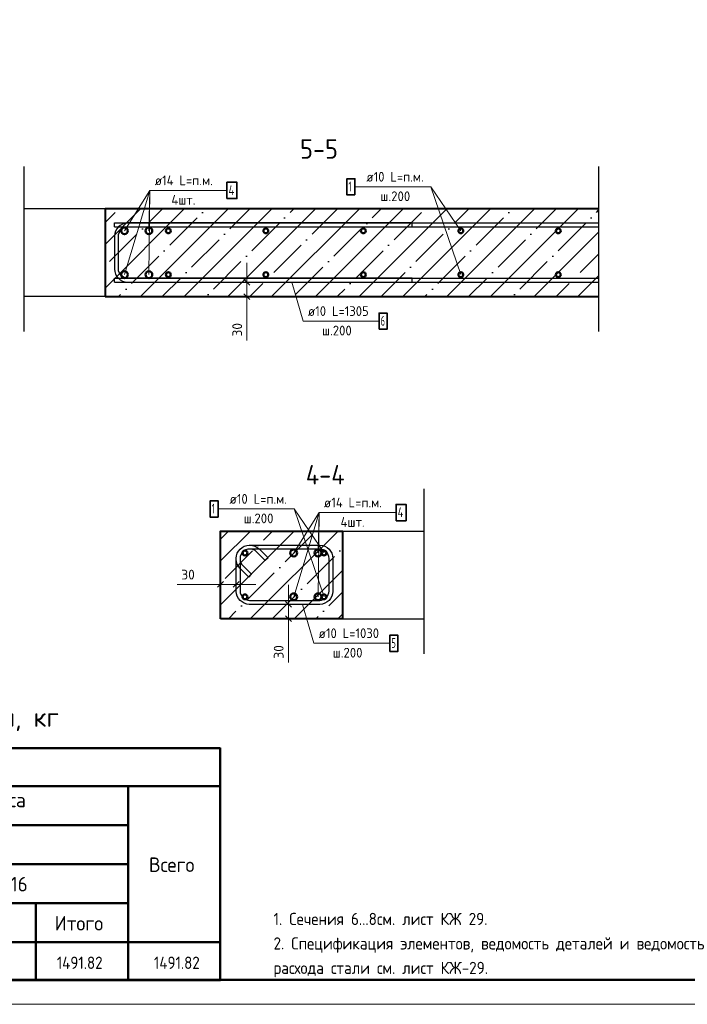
# Model space of a CAD drawing. Header units: millimetres. Extents: x -49773 to 2322955, y -3321 to 58485.
# Tile 544 of 580: x 2183677 to 2197376, y 6225 to 26429. Entities that reach past the tile are written whole.
import ezdxf

# ---------------------------------------------------------------- set-up
doc = ezdxf.new("R2010")
doc.units = ezdxf.units.MM
doc.header["$PDMODE"] = 65
doc.linetypes.add('______5', pattern=[1100, 800, -100, 100, -100])
for name, color, linetype, lineweight in [('Standard', 7, 'Continuous', 25), ('Арм.стержн. вертикальными 1', 22, 'Continuous', 35), ('Арм.стержн. Доп. арматура', 180, 'Continuous', 35), ('Арм.стержн. Хомут', 240, 'Continuous', 35), ('Арм.стержн.горизонт. 1', 180, 'Continuous', 35), ('Основная', 7, 'Continuous', 40), ('СПДС_РАЗМЕРЫ', 152, 'Continuous', 25), ('Стена_ общее', 7, 'Continuous', 35), ('тонкая', 7, 'Continuous', 25), ('Экспликация_ описание', 7, 'Continuous', 13)]:
    doc.layers.add(name, color=color, linetype=linetype, lineweight=lineweight)
doc.layers.add('Осевая линия_ общее', color=7, linetype='______5', lineweight=13, true_color=0xa0a0a0)
doc.styles.add('ISOCPEUR', font='txt')
doc.linetypes.add('ГОСТ 2.303 8', pattern='A,40,[2,GOST 2.303-68.shx,S=1,R=0,X=0,Y=0],-8', length=48)
doc.dimstyles.new('__________2', dxfattribs={"dimtxt": 250, "dimasz": 200, "dimexe": 0, "dimexo": 0, "dimgap": 100, "dimtad": 1, "dimdec": 0, "dimrnd": 1, "dimzin": 12, "dimdsep": 46, "dimtxsty": 'ISOCPEUR', "dimblk": 'ALL_ML_STRICH', "dimblk1": 'ALL_ML_STRICH', "dimblk2": 'ALL_ML_STRICH', "dimsah": 1, "dimcen": 0, "dimclrd": 7, "dimclre": 7, "dimclrt": 7, "dimadec": 0, "dimazin": 0, "dimtfac": 1, "dimtdec": 0, "dimtmove": 1, "dimatfit": 3, "dimfxl": 0, "dimtzin": 0, "dimlwd": 0, "dimlwe": 13, "dimarcsym": 0})

# ---------------------------------------------------------------- blocks, each defined once
blk = doc.blocks.new('ALL_ML_STRICH')
at = {"color": 0, "linetype": 'ByBlock', "lineweight": -2}
for p, q in [((-1, 0), (0.5, 0)), ((-0.3, -0.3), (0.3, 0.3)), ((0, -0.5), (0, 0.5))]:
    blk.add_line(p, q, dxfattribs=at)
blk = doc.blocks.new('*D713')
at = {"layer": 'Defpoints', "color": 0}
for p in [(2188339, 21042), (2188339, 20747), (2188339, 20747)]:
    blk.add_point(p, dxfattribs=at)
at = {"layer": 'СПДС_РАЗМЕРЫ', "color": 7, "lineweight": 0}
for p, q in [((2188339, 21242), (2188339, 21442)), ((2188339, 21042), (2188339, 20747)), ((2188339, 20747), (2188339, 19847)), ((2188339, 20547), (2188339, 20347))]:
    blk.add_line(p, q, dxfattribs=at)
at = {"layer": 'СПДС_РАЗМЕРЫ', "color": 7, "lineweight": 13}
for p, q in [((2188339, 21042), (2188339, 21042)), ((2188339, 20747), (2188339, 20747))]:
    blk.add_line(p, q, dxfattribs=at)
at = {"layer": 'СПДС_РАЗМЕРЫ', "color": 7, "lineweight": 0, "xscale": 200, "yscale": 200, "zscale": 200}
for p, rotation in [((2188339, 21042), 270), ((2188339, 20747), 90)]:
    blk.add_blockref('ALL_ML_STRICH', p, dxfattribs=dict(at, rotation=rotation))
at = {"layer": 'СПДС_РАЗМЕРЫ', "color": 7, "insert": (2188139, 20067), "char_height": 200, "attachment_point": 5, "rotation": 90, "style": 'ISOCPEUR'}
blk.add_mtext('30', dxfattribs=at)
blk = doc.blocks.new('*D1064')
at = {"layer": 'Defpoints', "color": 0}
for p in [(2189191, 14431), (2189191, 14137), (2189191, 14137)]:
    blk.add_point(p, dxfattribs=at)
at = {"layer": 'СПДС_РАЗМЕРЫ', "color": 7, "lineweight": 0}
for p, q in [((2189191, 14631), (2189191, 14831)), ((2189191, 14431), (2189191, 14137)), ((2189191, 14137), (2189191, 13236)), ((2189191, 13937), (2189191, 13737))]:
    blk.add_line(p, q, dxfattribs=at)
at = {"layer": 'СПДС_РАЗМЕРЫ', "color": 7, "lineweight": 13}
for p, q in [((2189191, 14431), (2189191, 14431)), ((2189191, 14137), (2189191, 14137))]:
    blk.add_line(p, q, dxfattribs=at)
at = {"layer": 'СПДС_РАЗМЕРЫ', "color": 7, "lineweight": 0, "xscale": 200, "yscale": 200, "zscale": 200}
for p, rotation in [((2189191, 14431), 270), ((2189191, 14137), 90)]:
    blk.add_blockref('ALL_ML_STRICH', p, dxfattribs=dict(at, rotation=rotation))
at = {"layer": 'СПДС_РАЗМЕРЫ', "color": 7, "insert": (2188991, 13456), "char_height": 200, "attachment_point": 5, "rotation": 90, "style": 'ISOCPEUR'}
blk.add_mtext('30', dxfattribs=at)
blk = doc.blocks.new('*D1065')
at = {"layer": 'Defpoints', "color": 0}
for p in [(2187798, 14842), (2187798, 14842), (2188119, 14842)]:
    blk.add_point(p, dxfattribs=at)
at = {"layer": 'СПДС_РАЗМЕРЫ', "color": 7, "lineweight": 0}
for p, q in [((2187798, 14842), (2186911, 14842)), ((2187598, 14842), (2187398, 14842)), ((2188119, 14842), (2187798, 14842)), ((2188319, 14842), (2188519, 14842))]:
    blk.add_line(p, q, dxfattribs=at)
at = {"layer": 'СПДС_РАЗМЕРЫ', "color": 7, "lineweight": 13}
for p, q in [((2187798, 14842), (2187798, 14842)), ((2188119, 14842), (2188119, 14842))]:
    blk.add_line(p, q, dxfattribs=at)
at = {"layer": 'СПДС_РАЗМЕРЫ', "color": 7, "lineweight": 0, "xscale": 200, "yscale": 200, "zscale": 200}
blk.add_blockref('ALL_ML_STRICH', (2187798, 14842), dxfattribs=at)
at = {"layer": 'СПДС_РАЗМЕРЫ', "color": 7, "lineweight": 0, "xscale": 200, "yscale": 200, "zscale": 200, "rotation": 180}
blk.add_blockref('ALL_ML_STRICH', (2188119, 14842), dxfattribs=at)
at = {"layer": 'СПДС_РАЗМЕРЫ', "color": 7, "insert": (2187131, 15042), "char_height": 200, "attachment_point": 5, "style": 'ISOCPEUR'}
blk.add_mtext('30', dxfattribs=at)

msp = doc.modelspace()

# ---------------------------------------------------------------- hatches: boundary and pattern name
h = msp.add_hatch()
h.set_pattern_fill('ANSI35', color=254, scale=100, angle=180)
h.set_pattern_definition([(45, (-635963.1, 188159.6), (-449.0128, 449.0128), []), (45, (-635514.1, 188159.6), (-449.0128, 449.0128), [793.75, -158.75, 0, -158.75])])
h.paths.add_polyline_path([(2185427.5, 22547.5), (2185427.5, 20747.5), (2195555.7, 20747.5), (2195555.7, 22547.5)])
h = msp.add_hatch()
h.set_pattern_fill('ANSI35', color=254, scale=100)
h.set_pattern_definition([(45, (-625624.3, 181548.95), (-449.0128, 449.0128), []), (45, (-625175.3, 181548.95), (-449.0128, 449.0128), [793.75, -158.75, 0, -158.75])])
h.paths.add_polyline_path([(2190298.5, 15936.8), (2190298.5, 14136.8), (2187798.5, 14136.8), (2187798.5, 15936.8)])

# ---------------------------------------------------------------- linework, layer by layer
for p, q in [((2185427.5, 22547.5), (2183758.1, 22547.5)), ((2185620.6, 22257.5), (2195555.7, 22257.5)), ((2185620.6, 22177.5), (2185620.6, 22257.5)), ((2185620.6, 22177.5), (2195555.7, 22177.5)), ((2185620.6, 21122.2), (2195555.7, 21122.2)), ((2185620.6, 21042.2), (2185620.6, 21122.2)), ((2185620.6, 21042.2), (2195555.7, 21042.2)), ((2185427.5, 20747.5), (2183758.1, 20747.5)), ((2190298.5, 15936.8), (2191967.8, 15936.8)), ((2190298.5, 14136.8), (2191967.8, 14136.8))]:
    msp.add_line(p, q)
at = {"layer": 'Standard', "color": 7, "linetype": 'Continuous', "lineweight": 13, "transparency": 33554687}
msp.add_line((2185938.5, 6724.7), (2196938.5, 6724.7), dxfattribs=at)
msp.add_lwpolyline([(2158554.9, 6224.7), (2217954.9, 6224.7), (2217954.9, 48224.7), (2158554.9, 48224.7), (2158554.9, 6224.7)], close=True, dxfattribs=at)
at = {"layer": 'Standard', "color": 7, "linetype": 'Continuous', "lineweight": 50, "transparency": 33554687}
msp.add_lwpolyline([(2160554.9, 47724.7), (2217454.9, 47724.7), (2217454.9, 6724.7), (2160554.9, 6724.7), (2160554.9, 47724.7)], close=True, dxfattribs=at)
at = {"layer": 'Арм.стержн. вертикальными 1', "color": 7, "linetype": 'Continuous', "lineweight": 13, "transparency": 33554687}
for p, q in [((2192115.9, 22999.7), (2190555.9, 22999.7)), ((2192115.9, 22999.7), (2192727.5, 21197.4)), ((2189490.2, 20243.4), (2189258.1, 21042.2)), ((2189490.2, 20243.4), (2191050.2, 20243.4)), ((2189310.2, 16389), (2187750.2, 16389)), ((2189310.2, 16389), (2189921.7, 14586.7)), ((2189710.4, 13632.7), (2189478.2, 14431.5)), ((2189710.4, 13632.7), (2191270.4, 13632.7))]:
    msp.add_line(p, q, dxfattribs=at)
at = {"layer": 'Арм.стержн. вертикальными 1', "color": 7, "linetype": 'Continuous', "lineweight": 35, "transparency": 33554687}
for points in [[(2190555.9, 22833), (2190389.3, 22833), (2190389.3, 23166.3), (2190555.9, 23166.3), (2190555.9, 22833)], [(2191050.2, 20076.7), (2191216.9, 20076.7), (2191216.9, 20410), (2191050.2, 20410), (2191050.2, 20076.7)], [(2187750.2, 16222.3), (2187583.5, 16222.3), (2187583.5, 16555.6), (2187750.2, 16555.6), (2187750.2, 16222.3)], [(2191270.4, 13466), (2191437, 13466), (2191437, 13799.4), (2191270.4, 13799.4), (2191270.4, 13466)]]:
    msp.add_lwpolyline(points, dxfattribs=at)
at = {"layer": 'Арм.стержн. Доп. арматура', "color": 7, "linetype": 'Continuous', "lineweight": 13, "transparency": 33554687}
for p, q in [((2186348.4, 22925.9), (2185827.4, 22097.5)), ((2186348.4, 22925.9), (2185827.4, 21197.4)), ((2186348.4, 22925.9), (2186327.4, 21197.4)), ((2186348.4, 22925.9), (2186327.4, 22097.5)), ((2186348.4, 22925.9), (2187928.4, 22925.9)), ((2189819.5, 16315.2), (2189298.5, 15486.8)), ((2189819.5, 16315.2), (2189298.5, 14586.7)), ((2189819.5, 16315.2), (2189798.5, 14586.7)), ((2189819.5, 16315.2), (2189798.5, 15486.8)), ((2189819.5, 16315.2), (2191399.5, 16315.2))]:
    msp.add_line(p, q, dxfattribs=at)
at = {"layer": 'Арм.стержн. Доп. арматура', "color": 7, "linetype": 'Continuous', "lineweight": 35, "transparency": 33554687}
for points in [[(2187928.4, 22759.2), (2188135.1, 22759.2), (2188135.1, 23092.5), (2187928.4, 23092.5), (2187928.4, 22759.2)], [(2191399.5, 16148.5), (2191606.2, 16148.5), (2191606.2, 16481.9), (2191399.5, 16481.9), (2191399.5, 16148.5)]]:
    msp.add_lwpolyline(points, dxfattribs=at)
at = {"layer": 'Арм.стержн. Хомут', "color": 4, "linetype": 'Continuous', "lineweight": 25, "transparency": 33554687}
for p, q in [((2185787.7, 22233.9), (2185741, 22207.7)), ((2185838.5, 22250.7), (2185787.7, 22233.9)), ((2185887.3, 22257.5), (2185838.5, 22250.7)), ((2191727.4, 22257.5), (2185887.3, 22257.5)), ((2191727.4, 22177.5), (2191727.4, 22257.5)), ((2185627.4, 22039.5), (2185620.6, 21990.7)), ((2185644.1, 22090.3), (2185627.4, 22039.5)), ((2185670.3, 22137.1), (2185644.1, 22090.3)), ((2185702.5, 22175.6), (2185670.3, 22137.1)), ((2185741, 22207.7), (2185702.5, 22175.6)), ((2185705.6, 22021.3), (2185717.7, 22057.9)), ((2185717.7, 22057.9), (2185736.5, 22091.5)), ((2185736.5, 22091.5), (2185759.3, 22118.8)), ((2185759.3, 22118.8), (2185786.6, 22141.6)), ((2185786.6, 22141.6), (2185820.1, 22160.4)), ((2185820.1, 22160.4), (2185856.7, 22172.4)), ((2185856.7, 22172.4), (2185892.9, 22177.5)), ((2185892.9, 22177.5), (2191727.4, 22177.5)), ((2185620.6, 21990.7), (2185620.6, 21308.9)), ((2185700.6, 21985.2), (2185705.6, 22021.3)), ((2185700.6, 21314.5), (2185700.6, 21985.2)), ((2185620.6, 21308.9), (2185627.4, 21260.1)), ((2185627.4, 21260.1), (2185644.1, 21209.3)), ((2185705.6, 21278.3), (2185700.6, 21314.5)), ((2185717.7, 21241.7), (2185705.6, 21278.3)), ((2185736.5, 21208.2), (2185717.7, 21241.7)), ((2185644.1, 21209.3), (2185670.3, 21162.6)), ((2185670.3, 21162.6), (2185702.5, 21124.1)), ((2185702.5, 21124.1), (2185741, 21091.9)), ((2185759.3, 21180.9), (2185736.5, 21208.2)), ((2185741, 21091.9), (2185787.7, 21065.7)), ((2185786.6, 21158.1), (2185759.3, 21180.9)), ((2185820.1, 21139.3), (2185786.6, 21158.1)), ((2185787.7, 21065.7), (2185838.5, 21048.9)), ((2185856.7, 21127.2), (2185820.1, 21139.3)), ((2185838.5, 21048.9), (2185887.3, 21042.2)), ((2185892.9, 21122.2), (2185856.7, 21127.2)), ((2185887.3, 21042.2), (2191727.4, 21042.2)), ((2191727.4, 21122.2), (2185892.9, 21122.2)), ((2191727.4, 21042.2), (2191727.4, 21122.2))]:
    msp.add_line(p, q, dxfattribs=at)
at = {"layer": 'Арм.стержн. Хомут', "color": 40, "linetype": 'Continuous', "lineweight": 25, "transparency": 33554687}
for p, q in [((2188168.2, 15526.4), (2188200.4, 15564.9)), ((2188168.2, 15526.4), (2188200.4, 15564.9)), ((2188200.4, 15564.9), (2188238.9, 15597.1)), ((2188200.4, 15564.9), (2188238.9, 15597.1)), ((2188238.9, 15597.1), (2188285.7, 15623.3)), ((2188238.9, 15597.1), (2188285.7, 15623.3)), ((2188285.7, 15623.3), (2188336.5, 15640)), ((2188285.7, 15623.3), (2188336.5, 15640)), ((2188354.7, 15561.8), (2188318.1, 15549.7)), ((2188354.7, 15561.8), (2188318.1, 15549.7)), ((2188336.5, 15640), (2188385.3, 15646.8)), ((2188336.5, 15640), (2188385.3, 15646.8)), ((2188390.8, 15566.8), (2188354.7, 15561.8)), ((2188390.8, 15566.8), (2188354.7, 15561.8)), ((2188385.3, 15646.8), (2189838.6, 15646.8)), ((2188385.3, 15646.8), (2188405.1, 15646.8)), ((2188402.3, 15566.8), (2188390.8, 15566.8)), ((2189833, 15566.8), (2188390.8, 15566.8)), ((2188421.1, 15565.5), (2188402.3, 15566.8)), ((2188405.1, 15646.8), (2188430.4, 15645)), ((2188439.7, 15562.5), (2188421.1, 15565.5)), ((2188430.4, 15645), (2188456.2, 15640.8)), ((2188457.8, 15557.8), (2188439.7, 15562.5)), ((2188456.2, 15640.8), (2188481.5, 15634.3)), ((2188475, 15551.5), (2188457.8, 15557.8)), ((2188481.5, 15634.3), (2188505.7, 15625.5)), ((2188505.7, 15625.5), (2188529, 15614.6)), ((2188529, 15614.6), (2188551.6, 15601.3)), ((2188551.6, 15601.3), (2188572.7, 15586.1)), ((2188572.7, 15586.1), (2188591.8, 15569.5)), ((2188591.8, 15569.5), (2188772.4, 15388.9)), ((2189869.2, 15561.8), (2189833, 15566.8)), ((2189838.6, 15646.8), (2189887.4, 15640)), ((2189905.8, 15549.7), (2189869.2, 15561.8)), ((2189887.4, 15640), (2189938.2, 15623.3)), ((2189938.2, 15623.3), (2189985, 15597.1)), ((2189985, 15597.1), (2190023.4, 15564.9)), ((2190023.4, 15564.9), (2190055.6, 15526.4)), ((2188118.5, 15380), (2188125.3, 15428.8)), ((2188118.5, 15380), (2188125.3, 15428.8)), ((2188118.5, 15360.2), (2188118.5, 15380)), ((2188118.5, 14698.3), (2188118.5, 15380)), ((2188120.3, 15335), (2188118.5, 15360.2)), ((2188125.3, 15428.8), (2188142.1, 15479.6)), ((2188125.3, 15428.8), (2188142.1, 15479.6)), ((2188142.1, 15479.6), (2188168.2, 15526.4)), ((2188142.1, 15479.6), (2188168.2, 15526.4)), ((2188203.6, 15410.7), (2188198.5, 15374.5)), ((2188203.6, 15410.7), (2188198.5, 15374.5)), ((2188198.5, 15374.5), (2188198.5, 14703.8)), ((2188198.5, 15374.5), (2188198.5, 15363)), ((2188198.5, 15363), (2188199.8, 15344.2)), ((2188215.6, 15447.3), (2188203.6, 15410.7)), ((2188215.6, 15447.3), (2188203.6, 15410.7)), ((2188234.4, 15480.8), (2188215.6, 15447.3)), ((2188234.4, 15480.8), (2188215.6, 15447.3)), ((2188257.2, 15508.1), (2188234.4, 15480.8)), ((2188257.2, 15508.1), (2188234.4, 15480.8)), ((2188284.5, 15530.9), (2188257.2, 15508.1)), ((2188284.5, 15530.9), (2188257.2, 15508.1)), ((2188318.1, 15549.7), (2188284.5, 15530.9)), ((2188318.1, 15549.7), (2188284.5, 15530.9)), ((2188491.7, 15543.7), (2188475, 15551.5)), ((2188507.8, 15534.3), (2188491.7, 15543.7)), ((2188523, 15523.3), (2188507.8, 15534.3)), ((2188537.2, 15510.9), (2188523, 15523.3)), ((2188715.8, 15332.3), (2188537.2, 15510.9)), ((2188772.4, 15388.9), (2188715.8, 15332.3)), ((2189939.4, 15530.9), (2189905.8, 15549.7)), ((2189966.7, 15508.1), (2189939.4, 15530.9)), ((2189989.4, 15480.8), (2189966.7, 15508.1)), ((2190008.2, 15447.3), (2189989.4, 15480.8)), ((2190020.3, 15410.7), (2190008.2, 15447.3)), ((2190025.3, 15374.5), (2190020.3, 15410.7)), ((2190025.3, 14703.8), (2190025.3, 15374.5)), ((2190055.6, 15526.4), (2190081.8, 15479.6)), ((2190081.8, 15479.6), (2190098.5, 15428.8)), ((2190098.5, 15428.8), (2190105.4, 15380)), ((2190105.4, 15380), (2190105.4, 14698.3)), ((2188124.5, 15309.2), (2188120.3, 15335)), ((2188131, 15283.9), (2188124.5, 15309.2)), ((2188139.8, 15259.6), (2188131, 15283.9)), ((2188150.7, 15236.3), (2188139.8, 15259.6)), ((2188164, 15213.8), (2188150.7, 15236.3)), ((2188179.3, 15192.6), (2188164, 15213.8)), ((2188195.8, 15173.5), (2188179.3, 15192.6)), ((2188376.4, 14992.9), (2188195.8, 15173.5)), ((2188199.8, 15344.2), (2188202.8, 15325.7)), ((2188202.8, 15325.7), (2188207.6, 15307.6)), ((2188207.6, 15307.6), (2188213.8, 15290.3)), ((2188213.8, 15290.3), (2188221.6, 15273.7)), ((2188221.6, 15273.7), (2188231.1, 15257.5)), ((2188231.1, 15257.5), (2188242, 15242.3)), ((2188242, 15242.3), (2188254.4, 15228.1)), ((2188254.4, 15228.1), (2188433, 15049.5)), ((2188433, 15049.5), (2188376.4, 14992.9)), ((2188125.3, 14649.5), (2188118.5, 14698.3)), ((2188142.1, 14598.7), (2188125.3, 14649.5)), ((2188168.2, 14551.9), (2188142.1, 14598.7)), ((2188200.4, 14513.4), (2188168.2, 14551.9)), ((2188198.5, 14703.8), (2188203.6, 14667.6)), ((2188203.6, 14667.6), (2188215.6, 14631)), ((2188215.6, 14631), (2188234.4, 14597.5)), ((2188234.4, 14597.5), (2188257.2, 14570.2)), ((2188257.2, 14570.2), (2188284.5, 14547.4)), ((2188284.5, 14547.4), (2188318.1, 14528.6)), ((2189905.8, 14528.6), (2189939.4, 14547.4)), ((2189939.4, 14547.4), (2189966.7, 14570.2)), ((2189966.7, 14570.2), (2189989.4, 14597.5)), ((2189989.4, 14597.5), (2190008.2, 14631)), ((2190008.2, 14631), (2190020.3, 14667.6)), ((2190020.3, 14667.6), (2190025.3, 14703.8)), ((2190055.6, 14551.9), (2190023.4, 14513.4)), ((2190081.8, 14598.7), (2190055.6, 14551.9)), ((2190098.5, 14649.5), (2190081.8, 14598.7)), ((2190105.4, 14698.3), (2190098.5, 14649.5)), ((2188238.9, 14481.2), (2188200.4, 14513.4)), ((2188285.7, 14455), (2188238.9, 14481.2)), ((2188336.5, 14438.3), (2188285.7, 14455)), ((2188318.1, 14528.6), (2188354.7, 14516.5)), ((2188385.3, 14431.5), (2188336.5, 14438.3)), ((2188354.7, 14516.5), (2188390.8, 14511.5)), ((2189838.6, 14431.5), (2188385.3, 14431.5)), ((2188390.8, 14511.5), (2189833, 14511.5)), ((2189833, 14511.5), (2189869.2, 14516.5)), ((2189887.4, 14438.3), (2189838.6, 14431.5)), ((2189869.2, 14516.5), (2189905.8, 14528.6)), ((2189938.2, 14455), (2189887.4, 14438.3)), ((2189985, 14481.2), (2189938.2, 14455)), ((2190023.4, 14513.4), (2189985, 14481.2))]:
    msp.add_line(p, q, dxfattribs=at)
at = {"layer": 'Арм.стержн.горизонт. 1', "color": 6, "linetype": 'Continuous', "lineweight": 50, "transparency": 33554687}
for centre in [(2185827.4, 22097.5), (2186327.4, 22097.5), (2185827.4, 21197.4), (2186327.4, 21197.4), (2189298.5, 15486.8), (2189798.5, 15486.8), (2189298.5, 14586.7), (2189798.5, 14586.7)]:
    msp.add_circle(centre, 70, dxfattribs=at)
at = {"layer": 'Арм.стержн.горизонт. 1', "color": 4, "linetype": 'Continuous', "lineweight": 50, "transparency": 33554687}
for centre in [(2186727.5, 22097.5), (2188727.5, 22097.5), (2190727.5, 22097.5), (2192727.5, 22097.5), (2194727.5, 22097.5), (2186727.5, 21197.4), (2188727.5, 21197.4), (2190727.5, 21197.4), (2192727.5, 21197.4), (2194727.5, 21197.4), (2188298.5, 15486.8), (2189921.7, 15486.8), (2188298.5, 14586.7), (2189921.7, 14586.7)]:
    msp.add_circle(centre, 50, dxfattribs=at)
at = {"layer": 'Осевая линия_ общее', "color": 7, "linetype": 'Continuous', "lineweight": 13, "transparency": 33554687}
for p, q in [((2192727.5, 22097.5), (2192115.9, 22999.7)), ((2189921.7, 15486.8), (2189310.2, 16389))]:
    msp.add_line(p, q, dxfattribs=at)
at = {"layer": 'Основная'}
for p, q in [((2195555.7, 22547.5), (2185427.5, 22547.5)), ((2185427.5, 22547.5), (2185427.5, 20747.5)), ((2185427.5, 20747.5), (2195555.7, 20747.5))]:
    msp.add_line(p, q, dxfattribs=at)
msp.add_lwpolyline([(2187798.5, 14136.8), (2187798.5, 15936.8), (2190298.5, 15936.8), (2190298.5, 14136.8)], close=True, dxfattribs=at)
at = {"layer": 'Стена_ общее', "color": 7, "linetype": 'Continuous', "lineweight": 25, "transparency": 33554687}
msp.add_line((2187798.5, 14136.8), (2187798.5, 15936.8), dxfattribs=at)
at = {"layer": 'тонкая', "linetype": 'ГОСТ 2.303 8', "ltscale": 25}
for p, q in [((2183758.1, 23414.9), (2183758.1, 20027.7)), ((2195555.7, 23414.9), (2195555.7, 20027.7)), ((2191967.8, 16804.2), (2191967.8, 13417))]:
    msp.add_line(p, q, dxfattribs=at)
at = {"layer": 'Экспликация_ описание', "color": 7, "linetype": 'Continuous', "lineweight": 50, "transparency": 33554687}
for p, q in [((2174336.1, 11480.6), (2187790.7, 11480.6)), ((2187790.7, 11489.4), (2187790.7, 6715.9)), ((2185900.7, 10715.9), (2185900.7, 7489.4)), ((2178309.7, 10702.6), (2187795.2, 10702.6)), ((2178309.7, 10702.6), (2187790.7, 10702.6)), ((2185887.4, 10702.6), (2187777.5, 10702.6)), ((2178309.7, 9902.6), (2185900.7, 9902.6)), ((2182098.6, 8302.7), (2184010.7, 8302.7)), ((2183993.1, 8302.7), (2185905.1, 8302.7)), ((2184006.3, 8315.9), (2184006.3, 7489.4)), ((2182098.6, 7502.7), (2184006.3, 7502.7)), ((2182098.6, 7502.7), (2184010.7, 7502.7)), ((2183993.1, 7502.7), (2185900.7, 7502.7)), ((2183993.1, 7502.7), (2185905.1, 7502.7)), ((2183997.5, 7502.7), (2185900.7, 7502.7)), ((2184006.3, 7515.9), (2184006.3, 6702.6)), ((2184010.7, 7515.9), (2184010.7, 6702.6)), ((2185887.4, 7502.7), (2187790.7, 7502.7)), ((2185887.4, 7502.7), (2187777.5, 7502.7)), ((2185900.7, 7515.9), (2185900.7, 6702.6)), ((2174336.1, 6724.7), (2187790.7, 6715.9))]:
    msp.add_line(p, q, dxfattribs=at)
at = {"layer": 'Экспликация_ описание', "color": 7, "linetype": 'Continuous', "lineweight": 25, "transparency": 33554687}
for p, q in [((2187777.5, 11502.6), (2187777.5, 10689.4)), ((2187777.5, 10715.9), (2187777.5, 7489.4))]:
    msp.add_line(p, q, dxfattribs=at)
at = {"layer": 'Экспликация_ описание', "color": 7, "linetype": 'Continuous', "lineweight": 35, "transparency": 33554687}
for p, q in [((2185900.7, 10715.9), (2185900.7, 9889.4)), ((2184006.3, 8315.9), (2184006.3, 7489.4)), ((2184010.7, 8315.9), (2184010.7, 7489.4))]:
    msp.add_line(p, q, dxfattribs=at)
at = {"layer": 'Экспликация_ описание', "color": 7, "linetype": 'Continuous', "lineweight": 50, "transparency": 33554687}
for points in [[(2178322.9, 9902.6), (2178322.9, 9102.6), (2185900.7, 9102.6)], [(2185900.7, 9902.6), (2178322.9, 9902.6)], [(2178322.9, 9102.6), (2178322.9, 8302.7), (2185900.7, 8302.7)], [(2185900.7, 9102.6), (2178322.9, 9102.6)], [(2184010.7, 8302.7), (2184010.7, 7502.7), (2185900.7, 7502.7), (2185900.7, 8302.7), (2184010.7, 8302.7)]]:
    msp.add_lwpolyline(points, dxfattribs=at)

# ---------------------------------------------------------------- texts
at = {"layer": 'Standard', "color": 7, "linetype": 'Continuous', "lineweight": 35, "transparency": 33554687, "char_height": 400, "width": 1021.802, "attachment_point": 7, "style": 'ISOCPEUR'}
for s, insert in [('{\\W0.9100;5-5}', (2189428.8, 23576.3)), ('{\\W0.9100;4-4}', (2189548, 16892.9))]:
    msp.add_mtext(s, dxfattribs=dict(at, insert=insert))
at = {"layer": 'Standard', "color": 7, "linetype": 'Continuous', "lineweight": 13, "transparency": 33554687, "insert": (2188884.7, 8101.4), "char_height": 250, "width": 10070.126, "attachment_point": 1, "line_spacing_factor": 1.204819}
msp.add_mtext('\\A1;{\\fISOCPEUR|i0|b0;\\H250.000000;\\W1.000000;\\C7;1. Сечения 6...8см. лист КЖ 29.}\\P{\\fISOCPEUR|i0|b0;\\H250.000000;\\W1.000000;\\C7;2. Спецификация элементов, ведомость деталей и ведомость расхода стали см. лист КЖ-29.}\\P', dxfattribs=at)
at = {"layer": 'Арм.стержн. вертикальными 1', "color": 7, "linetype": 'Continuous', "lineweight": 25, "transparency": 33554687, "char_height": 200, "attachment_point": 7, "style": 'ISOCPEUR'}
for s, insert, width in [('\\W0.94;ø10 L=п.м. ', (2190788.9, 23106.3), 1453.776), ('\\W0.56;1', (2190422.6, 22906.3), 155.556), ('\\W0.95;ш.200 ', (2191078.9, 22706.3), 874.669), ('{\\W0.9400;ø10 L=1305 }', (2189590.2, 20350), 1453.776), ('{\\W0.5600;6}', (2191083.5, 20150), 155.556), ('\\W0.95;ш.200 ', (2189880.2, 19950), 874.669), ('\\W0.94;ø10 L=п.м. ', (2187983.1, 16495.6), 1453.776), ('\\W0.56;1', (2187616.9, 16295.6), 155.556), ('\\W0.95;ш.200 ', (2188273.1, 16095.6), 874.669), ('{\\W0.9400;ø10 L=1030 }', (2189810.4, 13739.4), 1453.776), ('{\\W0.5600;5}', (2191303.7, 13539.4), 155.556), ('\\W0.95;ш.200 ', (2190100.3, 13339.4), 874.669)]:
    msp.add_mtext(s, dxfattribs=dict(at, insert=insert, width=width))
at = {"layer": 'Арм.стержн. Доп. арматура', "color": 7, "linetype": 'Continuous', "lineweight": 25, "transparency": 33554687, "char_height": 200, "attachment_point": 7, "style": 'ISOCPEUR'}
for s, insert, width in [('\\W0.94;ø14 L=п.м. ', (2186448.4, 23032.5), 1473.887), ('\\W0.95;4шт. ', (2186788.4, 22632.5), 794.394), ('{\\W0.7800;4}', (2187961.7, 22832.5), 217.601), ('\\W0.94;ø14 L=п.м. ', (2189919.5, 16421.9), 1473.887), ('{\\W0.7800;4}', (2191432.9, 16221.9), 217.601), ('\\W0.95;4шт. ', (2190259.5, 16021.9), 794.394)]:
    msp.add_mtext(s, dxfattribs=dict(at, insert=insert, width=width))
at = {"layer": 'Экспликация_ описание', "color": 7, "linetype": 'Continuous', "lineweight": 35, "transparency": 33554687, "insert": (2177473, 11815.3), "char_height": 390.977, "width": 7559.882, "attachment_point": 7, "style": 'ISOCPEUR'}
msp.add_mtext('\\W0.99;Ведомость расхода стали, кг', dxfattribs=at)
at = {"layer": 'Экспликация_ описание', "color": 7, "linetype": 'Continuous', "lineweight": 25, "transparency": 33554687, "attachment_point": 7, "style": 'ISOCPEUR'}
for s, insert, char_height, width in [('\\W0.98;Арматура класса', (2180771.5, 10186.9), 298.977, 3464.093), ('\\W0.95;Всего', (2186329.2, 8939.8), 298.977, 1187.201), ('\\W0.96;ГОСТ 34028-2016', (2180857.9, 8541), 298.977, 3281.231), ('\\W0.95;Итого', (2184393.7, 7738.4), 298.977, 1277.374), ('{\\W0.8800;1491.82}', (2184437.2, 6950.4), 252.977, 1185.353), ('{\\W0.8800;1491.82}', (2186431, 6950.4), 252.977, 1185.353)]:
    msp.add_mtext(s, dxfattribs=dict(at, insert=insert, char_height=char_height, width=width))

# ---------------------------------------------------------------- dimensions: what is measured, and where the dimension line sits
at = {"layer": 'СПДС_РАЗМЕРЫ'}
for base, p1, p2, picture, middle in [((2188339.1, 20747.5), (2188339.1, 21042.2), (2188339.1, 20747.5), '*D713', (2188290.1, 20067)), ((2189190.9, 14136.8), (2189190.9, 14431.5), (2189190.9, 14136.8), '*D1064', (2189142, 13456.3))]:
    dim = msp.add_linear_dim(base=base, p1=p1, p2=p2, angle=90, text='30', dimstyle='__________2', override={"dimtxt": 200}, dxfattribs=at)
    dim.commit()
    dim.dimension.update_dxf_attribs({"geometry": picture, "text_midpoint": middle, "dimtype": 160})
dim = msp.add_linear_dim(base=(2187798.5, 14842.1), p1=(2188118.5, 14842.1), p2=(2187798.5, 14842.1), text='30', dimstyle='__________2', override={"dimtxt": 200}, dxfattribs=at)
dim.commit()
dim.dimension.update_dxf_attribs({"geometry": '*D1065', "text_midpoint": (2187130.6, 14891.1), "dimtype": 160})

doc.saveas('drawing.dxf')
